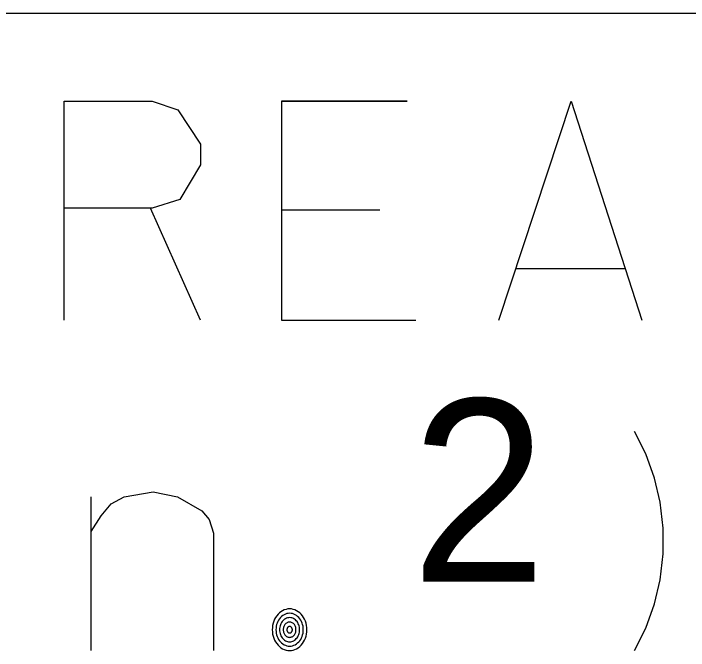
# Model space of a CAD drawing. Extents: x 635698 to 639877, y 296617 to 300175.
# Drawn here: x 639102.13 to 639111.38, y 299948.28 to 299957 of the extents above; entities that cross this region are included whole.
import ezdxf

# ---------------------------------------------------------------- set-up
doc = ezdxf.new("R2010")
doc.units = 0
doc.layers.add('1', color=7, linetype='Continuous')
doc.layers.add('3', color=7, linetype='Continuous')

msp = doc.modelspace()

# ---------------------------------------------------------------- linework, layer by layer
at = {"layer": '1'}
msp.add_line((639199.162, 299956.999), (639074.7148, 299956.999), dxfattribs=at)
at = {"layer": '3'}
for points in [[(639102.8244, 299952.7983), (639102.8244, 299955.7983), (639104.0292, 299955.7983), (639104.3833, 299955.6801), (639104.6902, 299955.2076), (639104.6902, 299954.9246), (639104.4071, 299954.4518), (639104.0292, 299954.3339), (639102.8244, 299954.3339)], [(639107.5254, 299955.7983), (639105.8009, 299955.7983), (639105.8009, 299952.7983), (639107.6437, 299952.7983)], [(639105.8009, 299955.7983), (639107.5254, 299955.7983)], [(639108.7775, 299952.7983), (639109.7696, 299955.7983), (639110.7378, 299952.7983)], [(639104.6902, 299952.7983), (639104.0054, 299954.3339)], [(639105.8009, 299954.3101), (639107.1504, 299954.3101)], [(639105.8009, 299954.3101), (639107.1504, 299954.3101)], [(639109.0137, 299953.507), (639110.502, 299953.507)], [(639110.6366, 299948.2761), (639110.794, 299948.5833), (639110.9121, 299948.914), (639110.9909, 299949.2443), (639111.0303, 299949.5988), (639111.0303, 299949.9533), (639110.9909, 299950.3078), (639110.9121, 299950.6381), (639110.794, 299950.9688), (639110.6366, 299951.2761)], [(639103.1952, 299949.9061), (639103.3328, 299950.1189), (639103.4707, 299950.284), (639103.6481, 299950.3785), (639104.0417, 299950.4492), (639104.3762, 299950.3785), (639104.711, 299950.1895), (639104.8095, 299950.0712), (639104.8684, 299949.8823), (639104.8684, 299948.2761)], [(639103.1952, 299948.2761), (639103.1952, 299950.3785)], [(639106.1505, 299948.561), (639106.1493, 299948.5907), (639106.1453, 299948.6203), (639106.1389, 299948.6489), (639106.13, 299948.6767), (639106.1188, 299948.7035), (639106.105, 299948.7284), (639106.0895, 299948.7514), (639106.0718, 299948.7727), (639106.0525, 299948.7913), (639106.0318, 299948.8078), (639106.0095, 299948.8214), (639105.9863, 299948.832), (639105.9625, 299948.8397), (639105.9378, 299948.8444), (639105.9131, 299948.8459), (639105.888, 299948.8444), (639105.8636, 299948.8397), (639105.8395, 299948.832), (639105.8163, 299948.8214), (639105.7944, 299948.8078), (639105.7733, 299948.7913), (639105.7541, 299948.7727), (639105.7364, 299948.7514), (639105.7208, 299948.7284), (639105.7074, 299948.7035), (639105.6961, 299948.6767), (639105.6872, 299948.6489), (639105.6808, 299948.6203), (639105.6769, 299948.5907), (639105.6756, 299948.561), (639105.6769, 299948.531), (639105.6808, 299948.5017), (639105.6872, 299948.4727), (639105.6961, 299948.4449), (639105.7074, 299948.4185), (639105.7208, 299948.3933), (639105.7364, 299948.3702), (639105.7541, 299948.349), (639105.7733, 299948.3303), (639105.7944, 299948.3142), (639105.8163, 299948.3006), (639105.8395, 299948.29), (639105.8636, 299948.2823), (639105.888, 299948.2775), (639105.9131, 299948.2761), (639105.9378, 299948.2775), (639105.9625, 299948.2823), (639105.9863, 299948.29), (639106.0095, 299948.3006), (639106.0318, 299948.3142), (639106.0525, 299948.3303), (639106.0718, 299948.349), (639106.0895, 299948.3702), (639106.105, 299948.3933), (639106.1188, 299948.4185), (639106.13, 299948.4449), (639106.1389, 299948.4727), (639106.1453, 299948.5017), (639106.1493, 299948.531), (639106.1505, 299948.561)], [(639106.1004, 299948.561), (639106.0995, 299948.5844), (639106.0965, 299948.6075), (639106.0913, 299948.6306), (639106.0843, 299948.6525), (639106.0754, 299948.6734), (639106.0647, 299948.6932), (639106.0522, 299948.7115), (639106.0385, 299948.728), (639106.0232, 299948.743), (639106.0068, 299948.7558), (639105.9894, 299948.7664), (639105.971, 299948.7749), (639105.9518, 299948.7811), (639105.9326, 299948.7848), (639105.9131, 299948.7858), (639105.8935, 299948.7848), (639105.874, 299948.7811), (639105.8551, 299948.7749), (639105.8368, 299948.7664), (639105.8194, 299948.7558), (639105.8029, 299948.743), (639105.7876, 299948.728), (639105.7736, 299948.7115), (639105.7614, 299948.6932), (639105.7507, 299948.6734), (639105.7416, 299948.6525), (639105.7345, 299948.6306), (639105.7297, 299948.6075), (639105.7266, 299948.5844), (639105.7254, 299948.561), (639105.7266, 299948.5376), (639105.7297, 299948.5141), (639105.7345, 299948.4914), (639105.7416, 299948.4694), (639105.7507, 299948.4486), (639105.7614, 299948.4288), (639105.7736, 299948.4105), (639105.7876, 299948.3936), (639105.8029, 299948.379), (639105.8194, 299948.3662), (639105.8368, 299948.3552), (639105.8551, 299948.3468), (639105.874, 299948.3409), (639105.8935, 299948.3372), (639105.9131, 299948.3358), (639105.9326, 299948.3372), (639105.9518, 299948.3409), (639105.971, 299948.3468), (639105.9894, 299948.3552), (639106.0068, 299948.3662), (639106.0232, 299948.379), (639106.0385, 299948.3936), (639106.0522, 299948.4105), (639106.0647, 299948.4288), (639106.0754, 299948.4486), (639106.0843, 299948.4694), (639106.0913, 299948.4914), (639106.0965, 299948.5141), (639106.0995, 299948.5376), (639106.1004, 299948.561)], [(639106.0504, 299948.561), (639106.0498, 299948.5782), (639106.0473, 299948.5951), (639106.0437, 299948.6119), (639106.0385, 299948.628), (639106.0321, 299948.6434), (639106.0241, 299948.658), (639106.0153, 299948.6712), (639106.0049, 299948.6837), (639105.9939, 299948.6943), (639105.9817, 299948.7038), (639105.9689, 299948.7115), (639105.9555, 299948.7177), (639105.9414, 299948.7221), (639105.9274, 299948.7251), (639105.9131, 299948.7258), (639105.8987, 299948.7251), (639105.8844, 299948.7221), (639105.8706, 299948.7177), (639105.8569, 299948.7115), (639105.8441, 299948.7038), (639105.8322, 299948.6943), (639105.8209, 299948.6837), (639105.8108, 299948.6712), (639105.8017, 299948.658), (639105.794, 299948.6434), (639105.7873, 299948.628), (639105.7821, 299948.6119), (639105.7785, 299948.5951), (639105.7763, 299948.5782), (639105.7754, 299948.561), (639105.7763, 299948.5438), (639105.7785, 299948.5266), (639105.7821, 299948.5101), (639105.7873, 299948.4936), (639105.794, 299948.4782), (639105.8017, 299948.4639), (639105.8108, 299948.4504), (639105.8209, 299948.4383), (639105.8322, 299948.4273), (639105.8441, 299948.4182), (639105.8569, 299948.4101), (639105.8706, 299948.4039), (639105.8844, 299948.3995), (639105.8987, 299948.3969), (639105.9131, 299948.3958), (639105.9274, 299948.3969), (639105.9414, 299948.3995), (639105.9555, 299948.4039), (639105.9689, 299948.4101), (639105.9817, 299948.4182), (639105.9939, 299948.4273), (639106.0049, 299948.4383), (639106.0153, 299948.4504), (639106.0241, 299948.4639), (639106.0321, 299948.4782), (639106.0385, 299948.4936), (639106.0437, 299948.5101), (639106.0473, 299948.5266), (639106.0498, 299948.5438), (639106.0504, 299948.561)], [(639106.0003, 299948.561), (639106, 299948.572), (639105.9985, 299948.5826), (639105.9961, 299948.5932), (639105.993, 299948.6035), (639105.9887, 299948.6134), (639105.9839, 299948.6225), (639105.9781, 299948.6313), (639105.9717, 299948.639), (639105.9643, 299948.646), (639105.9567, 299948.6518), (639105.9485, 299948.6569), (639105.9399, 299948.6606), (639105.9311, 299948.6635), (639105.9222, 299948.6654), (639105.9131, 299948.6657), (639105.9039, 299948.6654), (639105.8948, 299948.6635), (639105.8859, 299948.6606), (639105.8774, 299948.6569), (639105.8691, 299948.6518), (639105.8615, 299948.646), (639105.8545, 299948.639), (639105.8481, 299948.6313), (639105.8423, 299948.6225), (639105.8371, 299948.6134), (639105.8331, 299948.6035), (639105.8298, 299948.5932), (639105.8273, 299948.5826), (639105.8261, 299948.572), (639105.8255, 299948.561), (639105.8261, 299948.55), (639105.8273, 299948.539), (639105.8298, 299948.5284), (639105.8331, 299948.5181), (639105.8371, 299948.5083), (639105.8423, 299948.4991), (639105.8481, 299948.4907), (639105.8545, 299948.483), (639105.8615, 299948.476), (639105.8691, 299948.4698), (639105.8774, 299948.465), (639105.8859, 299948.461), (639105.8948, 299948.4581), (639105.9039, 299948.4566), (639105.9131, 299948.4559), (639105.9222, 299948.4566), (639105.9311, 299948.4581), (639105.9399, 299948.461), (639105.9485, 299948.465), (639105.9567, 299948.4698), (639105.9643, 299948.476), (639105.9717, 299948.483), (639105.9781, 299948.4907), (639105.9839, 299948.4991), (639105.9887, 299948.5083), (639105.993, 299948.5181), (639105.9961, 299948.5284), (639105.9985, 299948.539), (639106, 299948.55), (639106.0003, 299948.561)], [(639105.9506, 299948.561), (639105.9503, 299948.5658), (639105.9497, 299948.5702), (639105.9488, 299948.5749), (639105.9472, 299948.5793), (639105.9454, 299948.5833), (639105.9433, 299948.5874), (639105.9408, 299948.591), (639105.9381, 299948.5943), (639105.935, 299948.5973), (639105.9317, 299948.5998), (639105.9283, 299948.602), (639105.9247, 299948.6038), (639105.9207, 299948.6049), (639105.917, 299948.6057), (639105.9131, 299948.606), (639105.9091, 299948.6057), (639105.9051, 299948.6049), (639105.9015, 299948.6038), (639105.8978, 299948.602), (639105.8941, 299948.5998), (639105.8911, 299948.5973), (639105.888, 299948.5943), (639105.885, 299948.591), (639105.8825, 299948.5874), (639105.8804, 299948.5833), (639105.8786, 299948.5793), (639105.8774, 299948.5749), (639105.8764, 299948.5702), (639105.8758, 299948.5658), (639105.8755, 299948.561), (639105.8758, 299948.5562), (639105.8764, 299948.5515), (639105.8774, 299948.5471), (639105.8786, 299948.5427), (639105.8804, 299948.5383), (639105.8825, 299948.5346), (639105.885, 299948.531), (639105.888, 299948.5273), (639105.8911, 299948.5244), (639105.8941, 299948.5218), (639105.8978, 299948.5196), (639105.9015, 299948.5181), (639105.9051, 299948.517), (639105.9091, 299948.5163), (639105.9131, 299948.516), (639105.917, 299948.5163), (639105.9207, 299948.517), (639105.9247, 299948.5181), (639105.9283, 299948.5196), (639105.9317, 299948.5218), (639105.935, 299948.5244), (639105.9381, 299948.5273), (639105.9408, 299948.531), (639105.9433, 299948.5346), (639105.9454, 299948.5383), (639105.9472, 299948.5427), (639105.9488, 299948.5471), (639105.9497, 299948.5515), (639105.9503, 299948.5562), (639105.9506, 299948.561)]]:
    msp.add_lwpolyline(points, dxfattribs=at)

# ---------------------------------------------------------------- texts
msp.add_text('2', height=2.5, dxfattribs=at).set_placement((639107.5762, 299949.217))

doc.saveas('drawing.dxf')
